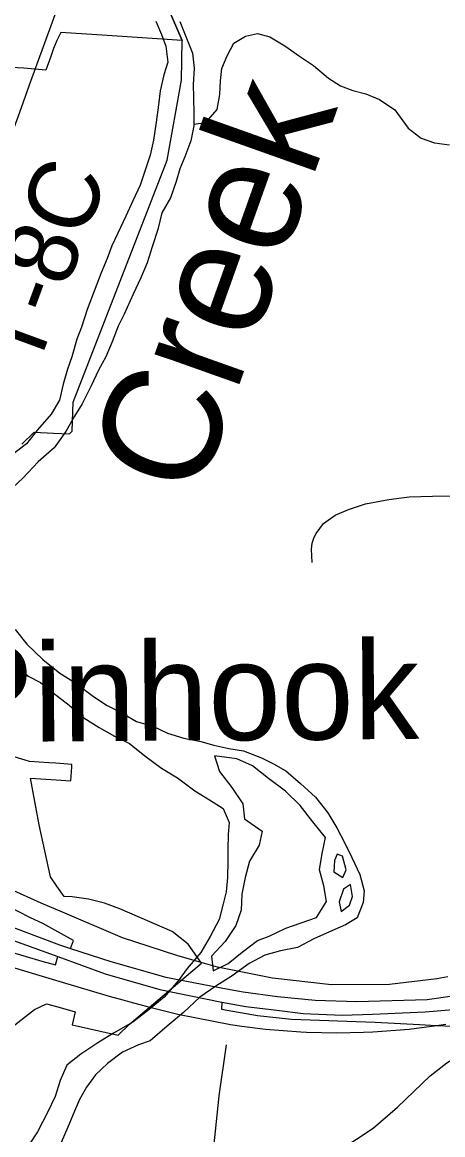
# Model space of a CAD drawing. Extents: x 114843 to 284848, y 317643 to 566895.
# Drawn here: x 235786 to 237579, y 429497 to 434243 of the extents above; entities that cross this region are included whole.
import ezdxf

# ---------------------------------------------------------------- set-up
doc = ezdxf.new("R2010")
doc.units = 0
for name, color, linetype in [('GM_X_City_Street', 7, 'Continuous'), ('GM_X_Corporation', 7, 'Continuous'), ('GM_X_County_Road', 7, 'Continuous'), ('GM_X_Interchange_Ramps', 7, 'Continuous'), ('GM_X_Major_River', 7, 'Continuous'), ('GM_X_Major_River_Text', 7, 'Continuous'), ('GM_X_Minor_River', 7, 'Continuous'), ('GM_X_State_Route', 7, 'Continuous'), ('GM_X_Township_Road_Text', 7, 'Continuous'), ('GM_X_Unincorporated_Text', 7, 'Continuous')]:
    doc.layers.add(name, color=color, linetype=linetype)

msp = doc.modelspace()

# ---------------------------------------------------------------- linework, layer by layer
at = {"layer": 'GM_X_City_Street'}
for points in [[(237022.3, 431938.9), (237019.5, 431995.2), (237021.7, 432020.4), (237029.9, 432046.8), (237039.4, 432062.4), (237070.3, 432104.6), (237120.3, 432139.8), (237176.5, 432164.1), (237249.4, 432188.6), (237349.7, 432207.1), (237435.5, 432217.9), (237535.9, 432221.6), (237633.4, 432222.3)], [(236680, 429076.1), (236626.7, 429119.7), (236596.7, 429155.8), (236585.8, 429186.6), (236580.2, 429212.8), (236580.6, 429241.9), (236585.6, 429292.5), (236589.5, 429322.1), (236624.1, 429648.6), (236625.6, 429662.8), (236656.3, 429880.2)]]:
    msp.add_lwpolyline(points, dxfattribs=at)
at = {"layer": 'GM_X_Corporation'}
for points in [[(236393.3, 434336), (236467.5, 434165.6), (236147.4, 434187.1), (235950.1, 434199.3), (235933.4, 434165.5), (235919.3, 434131.6), (235907.4, 434096.9), (235885.8, 434038.6), (235793, 434047.8), (235738.1, 434049.5)], [(235784.4, 432443.4), (235837, 432494.2), (235919, 432490.3), (235987.3, 432486.9), (235998.5, 432498.9), (236002.9, 432623), (236403.3, 433655.2), (236465.2, 433996.8), (236467.5, 434165.6), (236393.3, 434336)], [(235728.4, 429946.3), (235838.4, 430030.9), (235889.1, 430056.3), (235936.7, 430042.6), (236011.7, 430020.9), (235998.1, 429965.5), (236194.2, 429922.4), (236243.3, 429969.2), (236549.6, 430228.8), (236493.6, 430310.7), (236425.5, 430364.1), (236201.6, 430460.5), (236135.9, 430485.1), (236068, 430502.1), (235998.5, 430511.5), (235964.2, 430513), (235933, 430557.9), (235905.9, 430596.9), (235858.2, 430820), (235821.4, 431017.8), (235929.7, 431011.1), (235993, 431007.3), (235996.4, 431066.3), (235997.1, 431077.3), (235929.2, 431081.9), (235898.6, 431084), (235816.5, 431089.6), (235798.3, 431095.1), (235674.9, 431132.7)]]:
    msp.add_lwpolyline(points, dxfattribs=at)
at = {"layer": 'GM_X_County_Road'}
for points in [[(235814.9, 433971.6), (235816.7, 433976.7), (235946.8, 434334.1), (236223.4, 435090.5), (236364.1, 435450.1), (236443.5, 435626), (236677.7, 436139), (236748.6, 436290.6), (236830.7, 436459.6), (236895.8, 436580.7), (236933.5, 436653.9), (236956.6, 436704.5), (236978.7, 436767.1), (237001.6, 436848.9), (237025.8, 436981), (237197.7, 438057), (237231.1, 438230), (237261.1, 438410.7), (237307.5, 438712.3), (237309.7, 438727.7)], [(235282.1, 431934.7), (235286.7, 431984.6), (235300.4, 432125.3), (235322.8, 432322.8), (235362.6, 432648.4), (235385, 432792.7), (235419.6, 432924), (235495.4, 433133.8), (235644.6, 433506.4), (235666.7, 433567.3), (235775.3, 433859.3), (235814.9, 433971.6)], [(237159.4, 429445.6), (237211.7, 429478.1), (237281.5, 429525.6), (237386.2, 429614.6), (237525.7, 429748.5), (237596.7, 429803.7), (237663, 429844.6), (237767.5, 429883.4), (237991.5, 429922.2), (238132.9, 429934.3), (238282.8, 429930.1)]]:
    msp.add_lwpolyline(points, dxfattribs=at)
at = {"layer": 'GM_X_Interchange_Ramps'}
for points in [[(237600.9, 430170.3), (237553.7, 430161.7), (237351.2, 430138.8), (237103.9, 430137), (236852.7, 430165.6), (236617.7, 430212.8), (236509.1, 430243.3), (236445, 430261.3), (236213.2, 430336.7), (235957.1, 430446.3), (235866.7, 430485), (235600, 430604.7)], [(235991.2, 430292.4), (236003.8, 430325.8), (235873, 430398.1), (235821, 430422.1), (235712.9, 430478.5)], [(235308.3, 430337.8), (235585.1, 430258.3), (235680.1, 430230), (235941.8, 430151.9), (236156.5, 430088.8), (236215, 430072.6), (236245.1, 430064.4), (236302.6, 430048.5), (236317.8, 430044.7)], [(235624.2, 430311.7), (235719.4, 430282.4), (235802.5, 430257.1), (235869, 430238.3), (235927.6, 430221.7), (235936.7, 430257.3)], [(236317.8, 430044.7), (236449.2, 430011.3), (236673.7, 429967), (236722.4, 429960.6), (236823.5, 429947.4), (236974.1, 429935.7), (236998, 429935), (237127.1, 429931.3), (237240.7, 429934.8), (237280.1, 429936), (237435.8, 429948), (237552.9, 429963.8), (237592.7, 429969.1)], [(236636.2, 430063.4), (236635.6, 430033.2), (236788.7, 430006.6), (236933.6, 429990.2), (237290.1, 429977), (237479.6, 429967.6), (237552.9, 429963.8), (237656.9, 429958.3), (237743.2, 429956.8), (237867.3, 429960.2), (237957.8, 429967.4), (238279, 429993), (238539.7, 430013.8), (238797.1, 430029.8), (238949.6, 430032.7), (239097, 430025.2), (239231.8, 430014), (239395.6, 429992.7), (239512.7, 429980)]]:
    msp.add_lwpolyline(points, dxfattribs=at)
at = {"layer": 'GM_X_Major_River'}
for points in [[(236457.7, 434246), (236485.9, 434175.9), (236512.1, 434111.8), (236518.2, 434047.7), (236514.4, 433975.5), (236516.5, 433925.4), (236516.7, 433851.2), (236516.8, 433801.1), (236504.9, 433736.9), (236479.1, 433668.7), (236457.1, 433618.5), (236441.3, 433564.3), (236417.4, 433494.1), (236381.5, 433429.9), (236363.6, 433359.7), (236339.8, 433285.4), (236317.9, 433217.2), (236292, 433153), (236258.1, 433082.7), (236220.3, 432998.5), (236194.4, 432946.3), (236168.5, 432880), (236142.6, 432815.8), (236110.7, 432759.6), (236078.8, 432691.4), (236040.9, 432615.1), (236009, 432562.9), (235971.1, 432496.6), (235921.2, 432428.3), (235853.2, 432368), (235789.3, 432299.7), (235723.3, 432237.4)], [(236355.5, 434247.7), (236379.7, 434191.6), (236397.9, 434141.6), (236406, 434073.4), (236390.1, 434019.3), (236374.2, 433951.1), (236366.4, 433890.9), (236356.6, 433816.7), (236344.7, 433740.5), (236330.8, 433676.3), (236309, 433608.1), (236289.1, 433547.9), (236257.2, 433481.7), (236227.3, 433415.4), (236193.4, 433343.2), (236167.5, 433289), (236147.6, 433234.8), (236121.7, 433174.6), (236062, 433018.1), (236038.1, 432941.8), (236018.2, 432891.7), (235996.4, 432815.4), (235978.5, 432763.3), (235960.6, 432699.1), (235944.7, 432630.9), (235908.8, 432570.6), (235850.9, 432504.3), (235803, 432444.1), (235743, 432397.8)], [(235754.8, 431652.1), (235805, 431590.1), (235873.2, 431524.1), (235945.5, 431466.2), (236013.7, 431424.3), (236089.9, 431366.3), (236148.1, 431328.4), (236214.2, 431294.5), (236272.4, 431260.6), (236342.5, 431240.7), (236404.7, 431210.8), (236474.8, 431188.9), (236547, 431175.1), (236603.1, 431159.2), (236667.2, 431145.3), (236729.3, 431135.5), (236805.5, 431105.6), (236857.6, 431079.7), (236909.8, 431049.7), (236972, 430995.8), (237036.2, 430937.8), (237088.4, 430869.8), (237126.7, 430805.8), (237160.8, 430741.7), (237191, 430679.6), (237225.2, 430607.5), (237243.4, 430537.4), (237239.5, 430487.3), (237213.7, 430423.1), (237163.7, 430392.9), (237095.6, 430362.6), (237029.6, 430332.4), (236959.6, 430296.1), (236887.5, 430281.9), (236819.5, 430263.7), (236753.5, 430227.4), (236681.5, 430175.1), (236611.5, 430130.8), (236543.5, 430084.5), (236473.6, 430018.2), (236403.6, 429959.9), (236331.6, 429897.5), (236281.6, 429881.3), (236213.6, 429849.1), (236149.6, 429800.8), (236097.6, 429752.5), (236059.7, 429700.3), (236029.8, 429648.1)], [(235749.1, 431505.8), (235811.3, 431453.8), (235863.4, 431425.9), (235917.6, 431381.9), (235985.8, 431330), (236048, 431276), (236114.2, 431234.1), (236178.4, 431198.2), (236242.6, 431166.3), (236308.8, 431114.3), (236379, 431060.4), (236447.2, 431020.5), (236521.4, 430964.5), (236583.6, 430926.6), (236641.8, 430888.7), (236667.9, 430828.6), (236664.1, 430778.5), (236662.2, 430714.3), (236662.3, 430664.2), (236660.5, 430594), (236654.6, 430533.9), (236642.7, 430481.7), (236624.9, 430415.5), (236587, 430343.2), (236547.1, 430275), (236489.1, 430206.7), (236451.2, 430154.4), (236391.3, 430084.1), (236327.3, 430031.8), (236257.3, 429977.5), (236175.3, 429931.2), (236107.3, 429888.9), (236035.3, 429840.6), (235975.4, 429794.3), (235947.5, 429728.1), (235925.6, 429659.9), (235893.7, 429591.6), (235849.9, 429509.3), (235811.9, 429451.1)], [(236605.2, 431113.1), (236627.4, 431047), (236679.6, 430979), (236725.8, 430908.9), (236734, 430844.8), (236808.2, 430792.9), (236796.3, 430732.7), (236754.5, 430664.4), (236736.6, 430594.2), (236722.7, 430524), (236718.9, 430455.8), (236697, 430389.6), (236651.1, 430321.4), (236593.2, 430259.1), (236599.3, 430196.9), (236663.3, 430227.2), (236723.3, 430275.4), (236789.3, 430325.7), (236839.3, 430343.9), (236909.3, 430378.2), (236971.4, 430400.4), (237040.4, 430424.3)], [(237040.4, 430424.3), (237083.3, 430492.9), (237071.1, 430559), (237053, 430627.1), (237064.8, 430697.3), (237078.7, 430765.5), (237024.4, 430831.5), (236970.2, 430901.6), (236908, 430963.5), (236835.7, 431017.5), (236767.5, 431071.4), (236701.4, 431101.3), (236605.2, 431113.1)], [(237128.9, 430693.5), (237117, 430667.4), (237115.1, 430619.3), (237153.2, 430595.3)], [(237153.2, 430595.3), (237167.1, 430627.4), (237151, 430685.5), (237128.9, 430693.5)], [(237185.3, 430565.3), (237155.3, 430545.2), (237137.4, 430491.1), (237145.5, 430449)], [(237145.5, 430449), (237181.5, 430477.1), (237193.4, 430513.2), (237185.3, 430565.3)], [(236029.8, 429648.1), (236007.9, 429597.9), (235980, 429529.7), (235952.1, 429463.5)]]:
    msp.add_lwpolyline(points, dxfattribs=at)
at = {"layer": 'GM_X_Minor_River'}
msp.add_lwpolyline([(236516.8, 433809), (236568.7, 433815.1), (236616.8, 433871.1), (236628.9, 433935.2), (236631, 433993.4), (236637.1, 434045.5), (236659.2, 434099.6), (236687.3, 434153.7), (236737.4, 434183.6), (236789.5, 434195.5), (236841.5, 434181.4), (236905.5, 434143.2), (236967.4, 434098.9), (237027.4, 434058.7), (237091.3, 434004.4), (237143.3, 433972.3), (237195.3, 433952.1), (237251.3, 433937.9), (237309.3, 433913.8), (237375.2, 433869.5), (237431.1, 433791.2), (237487.1, 433749), (237543.1, 433728.8), (237607.1, 433720.7)], dxfattribs=at)
at = {"layer": 'GM_X_State_Route'}
for points in [[(232559.6, 430762.5), (234178.7, 430656.5), (234373.1, 430643.5), (234666.4, 430624.6), (234881.5, 430605.4), (235056.5, 430588.1), (235186.9, 430561.4), (235312.3, 430534.8), (235435.9, 430494.8), (235599.9, 430439.7), (235695.4, 430401.8), (235944.5, 430307.8), (235991.2, 430292.4)], [(235231.1, 430498), (235336.5, 430472), (235456, 430434.7), (235596.5, 430383.6), (235732.4, 430331.3), (235936.7, 430257.3), (236138.8, 430183.7), (236372.1, 430117), (236636.2, 430063.4)], [(235991.2, 430292.4), (236163.4, 430235.6), (236397.3, 430168.8), (236626.3, 430124.8)], [(236626.3, 430124.8), (236641.2, 430121.9), (236727.2, 430106.9), (236873.9, 430086.4), (237034.9, 430072), (237211.9, 430066.1), (237513.1, 430074), (237729.3, 430104.9)], [(236636.2, 430063.4), (236739.8, 430044.4), (236870.7, 430028), (236983.2, 430014.9), (237150, 430006.9), (237279.7, 430011.3), (237504.3, 430021), (237724.2, 430040), (237805.2, 430049.8), (237952.1, 430072.9), (238160.4, 430099.9), (238176.1, 430101.9)]]:
    msp.add_lwpolyline(points, dxfattribs=at)

# ---------------------------------------------------------------- texts
at = {"layer": 'GM_X_Major_River_Text'}
msp.add_text('Creek', height=500.01, rotation=70.4162, dxfattribs=at).set_placement((236534.6, 432200.7))
at = {"layer": 'GM_X_Township_Road_Text'}
msp.add_text('T-8C', height=300.01, rotation=69.8288, dxfattribs=at).set_placement((235844.2, 432747.9))
at = {"layer": 'GM_X_Unincorporated_Text'}
msp.add_text('Pinhook', height=417.02, rotation=0.4148, dxfattribs=at).set_placement((235464.1, 431171.7))

doc.saveas('drawing.dxf')
